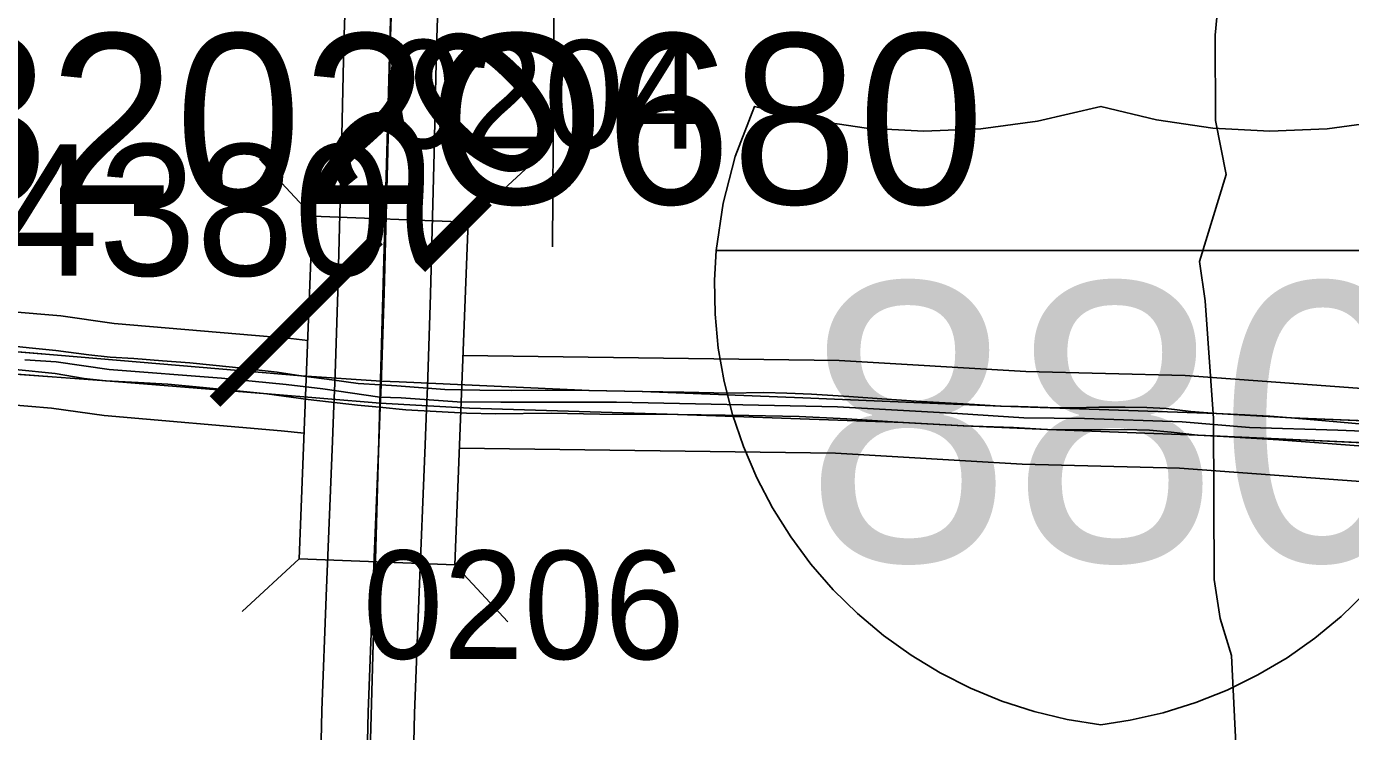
# Model space of a CAD drawing. Extents: x -132.8 to -73.3, y -60 to -26.
# Drawn here: x -117.702 to -116.846, y -33.238 to -32.782 of the extents above; entities that cross this region are included whole.
import ezdxf

# ---------------------------------------------------------------- set-up
doc = ezdxf.new("R2010")
doc.units = 0
for name, color, linetype in [('tdCoDirctArrow', 7, 'Continuous'), ('tdCoDivCarto', 7, 'Continuous'), ('tdCoHydroRiver', 7, 'Continuous'), ('tdCoInt', 7, 'Continuous'), ('tdCoIntCL', 7, 'Continuous'), ('tdCoIntRte', 7, 'Continuous'), ('tdCoPrimary', 7, 'Continuous'), ('tdCoSecRdNmbr', 7, 'Continuous'), ('tdCoSecRteBand', 7, 'Continuous'), ('tdCoSecRteCL', 7, 'Continuous'), ('tdCoSectLine', 7, 'Continuous'), ('tdCoShieldInt', 7, 'Continuous'), ('tdCoStrucNonDivPri', 7, 'Continuous'), ('tdCoStrucPriMaintName', 7, 'Continuous'), ('tdCoStrucSecFHWANum', 7, 'Continuous'), ('tdCoSurfGravel', 7, 'Continuous'), ('tdStHwyIntRefPost1', 7, 'Continuous'), ('tdStHwyIntRefPost5', 7, 'Continuous')]:
    doc.layers.add(name, color=color, linetype=linetype)

msp = doc.modelspace()

# ---------------------------------------------------------------- linework, layer by layer
at = {"layer": 'tdCoDirctArrow'}
msp.add_lwpolyline([(-117.36208, -32.9243), (-117.36005, -32.61998)], dxfattribs=at)
at = {"layer": 'tdCoDivCarto'}
for p, q in [((-117.68221, -32.99435), (-117.79738, -32.98476)), ((-117.5244, -33.00778), (-117.68221, -32.99435)), ((-117.79747, -33.00001), (-117.68563, -33.00843)), ((-117.68563, -33.00843), (-117.65062, -33.01105)), ((-117.65062, -33.01105), (-117.54635, -33.01934)), ((-117.4728, -33.01118), (-117.5244, -33.00778)), ((-117.46125, -33.01171), (-117.4728, -33.01118)), ((-117.3382, -33.01722), (-117.46125, -33.01171)), ((-117.54635, -33.01934), (-117.47335, -33.0254)), ((-117.30367, -33.01791), (-117.3382, -33.01722)), ((-117.20004, -33.02197), (-117.30367, -33.01791)), ((-117.47335, -33.0254), (-117.41561, -33.02868)), ((-117.41561, -33.02868), (-117.28074, -33.03269)), ((-117.07189, -33.02734), (-117.20004, -33.02197)), ((-116.93241, -33.03218), (-117.07189, -33.02734)), ((-117.28074, -33.03269), (-117.13505, -33.03798)), ((-117.13505, -33.03798), (-117.09592, -33.04006)), ((-116.91055, -33.0334), (-116.93241, -33.03218)), ((-116.88404, -33.03488), (-116.91055, -33.0334)), ((-116.76582, -33.03973), (-116.88404, -33.03488)), ((-117.09592, -33.04006), (-117.04183, -33.04236)), ((-117.04183, -33.04236), (-116.94447, -33.04604)), ((-116.94447, -33.04604), (-116.73067, -33.05597))]:
    msp.add_line(p, q, dxfattribs=at)
for points in [[(-116.91055, -33.0334), (-116.93241, -33.03218), (-117.07189, -33.02734), (-117.20004, -33.02197), (-117.30367, -33.01791), (-117.3382, -33.01722), (-117.46125, -33.01171), (-117.4728, -33.01118), (-117.5244, -33.00778), (-117.68221, -32.99435), (-117.79738, -32.98476)], [(-116.91055, -33.0334), (-116.93241, -33.03218), (-117.07189, -33.02734), (-117.20004, -33.02197), (-117.30367, -33.01791), (-117.3382, -33.01722), (-117.46125, -33.01171), (-117.4728, -33.01118), (-117.5244, -33.00778), (-117.68221, -32.99435), (-117.79738, -32.98476)], [(-116.91055, -33.0334), (-116.93241, -33.03218), (-117.07189, -33.02734), (-117.20004, -33.02197), (-117.30367, -33.01791), (-117.3382, -33.01722), (-117.46125, -33.01171), (-117.4728, -33.01118), (-117.5244, -33.00778), (-117.68221, -32.99435), (-117.79738, -32.98476)], [(-117.79747, -33.00001), (-117.68563, -33.00843), (-117.65062, -33.01105), (-117.54635, -33.01934), (-117.47335, -33.0254), (-117.41561, -33.02868), (-117.28074, -33.03269), (-117.13505, -33.03798), (-117.09592, -33.04006), (-117.04183, -33.04236), (-116.94447, -33.04604), (-116.73067, -33.05597), (-116.5577, -33.06102)], [(-117.79747, -33.00001), (-117.68563, -33.00843), (-117.65062, -33.01105), (-117.54635, -33.01934), (-117.47335, -33.0254), (-117.41561, -33.02868), (-117.28074, -33.03269), (-117.13505, -33.03798), (-117.09592, -33.04006), (-117.04183, -33.04236), (-116.94447, -33.04604), (-116.73067, -33.05597), (-116.5338, -33.06172), (-116.49907, -33.06324), (-116.41162, -33.06326), (-116.38839, -33.06267)], [(-117.79747, -33.00001), (-117.68563, -33.00843), (-117.65062, -33.01105), (-117.54635, -33.01934), (-117.47335, -33.0254), (-117.41561, -33.02868), (-117.28074, -33.03269), (-117.13505, -33.03798), (-117.09592, -33.04006), (-117.04183, -33.04236), (-116.94447, -33.04604), (-116.73067, -33.05597), (-116.5338, -33.06172), (-116.49907, -33.06324), (-116.41162, -33.06326), (-116.38839, -33.06267)], [(-116.76582, -33.03973), (-116.88404, -33.03488), (-116.91055, -33.0334)], [(-116.76582, -33.03973), (-116.88404, -33.03488), (-116.91055, -33.0334)], [(-116.76582, -33.03973), (-116.88404, -33.03488), (-116.91055, -33.0334)]]:
    msp.add_lwpolyline(points, dxfattribs=at)
at = {"layer": 'tdCoHydroRiver'}
msp.add_lwpolyline([(-116.91972, -33.25021), (-116.9228, -33.18861), (-116.93005, -33.16475), (-116.9341, -33.1394), (-116.93444, -33.03529), (-116.93991, -32.95931), (-116.94357, -32.93385), (-116.92626, -32.8775), (-116.93321, -32.84259), (-116.93329, -32.78734), (-116.92665, -32.71649), (-116.90171, -32.66981), (-116.90529, -32.62709), (-116.94945, -32.5091), (-116.95431, -32.45529), (-116.95218, -32.37658)], dxfattribs=at)
at = {"layer": 'tdCoInt'}
for points in [[(-117.74445, -32.96354), (-117.67992, -32.96888), (-117.6455, -32.9738), (-117.53112, -32.98359), (-117.52031, -32.98477)], [(-117.41987, -32.99455), (-117.17661, -32.99779), (-117.05589, -33.00496), (-116.95283, -33.00761), (-116.79742, -33.01904), (-116.69551, -33.02224), (-116.54911, -33.02231), (-116.39326, -33.02683), (-116.34774, -33.02938), (-116.02905, -33.01476), (-115.70439, -33.0053), (-115.66964, -33.00369), (-115.63779, -33.0059), (-115.5188, -33.00528), (-115.47442, -33.00765), (-115.46211, -33.00906), (-115.46526, -33.00887), (-115.38749, -33.00952), (-115.33606, -33.01154), (-115.2103, -33.02397), (-115.03692, -33.03673), (-114.86162, -33.05762), (-114.648, -33.07488), (-114.57535, -33.08195)], [(-117.7475, -33.02351), (-117.68611, -33.02861), (-117.65203, -33.03347), (-117.53742, -33.04326), (-117.52263, -33.04488)], [(-117.42218, -33.05453), (-117.17886, -33.05776), (-117.05819, -33.06494), (-116.95639, -33.06752), (-116.80126, -33.07892), (-116.69571, -33.08224), (-116.55029, -33.0823), (-116.3958, -33.08678), (-116.34803, -33.08946), (-116.02671, -33.07471), (-115.70224, -33.06526), (-115.67033, -33.06379), (-115.639, -33.06596), (-115.52052, -33.06527), (-115.47944, -33.06747), (-115.34053, -33.07141), (-115.21512, -33.08377), (-115.04272, -33.09646), (-114.86768, -33.11732), (-114.65333, -33.13464), (-114.57737, -33.14204)]]:
    msp.add_lwpolyline(points, dxfattribs=at)
at = {"layer": 'tdCoIntCL'}
msp.add_lwpolyline([(-117.70324, -32.99744), (-117.68302, -32.99874), (-117.64876, -33.00364), (-117.57602, -33.00918), (-117.53427, -33.01342), (-117.51046, -33.01603), (-117.47358, -33.0215), (-117.45989, -33.0219), (-117.42369, -33.02451), (-117.39531, -33.02484), (-117.32061, -33.02484), (-117.17773, -33.02777), (-117.1001, -33.03202), (-117.05704, -33.03495), (-117.01789, -33.03528), (-116.95461, -33.03756), (-116.91123, -33.04115), (-116.85402, -33.04292), (-116.80022, -33.04501), (-116.7668, -33.04606), (-116.76004, -33.04659)], dxfattribs=at)
at = {"layer": 'tdCoIntRte'}
for points in [[(-116.83773, -33.03908), (-116.86927, -33.03609), (-116.88442, -33.03488), (-116.89804, -33.03379), (-116.91076, -33.03306), (-116.91415, -33.03287), (-116.93279, -33.03218), (-116.94913, -33.0308), (-116.96501, -33.02895), (-116.97767, -33.02826), (-116.99148, -33.02803), (-117.00852, -33.02803), (-117.02486, -33.02849), (-117.04166, -33.02826), (-117.06076, -33.02757), (-117.07227, -33.02734), (-117.09253, -33.02596), (-117.1236, -33.02435), (-117.14892, -33.02251), (-117.17032, -33.02113), (-117.19449, -33.01952), (-117.21037, -33.01883), (-117.22533, -33.0186), (-117.24789, -33.01883), (-117.27712, -33.01837), (-117.30405, -33.01791), (-117.33857, -33.01722), (-117.36504, -33.01699), (-117.38829, -33.01722), (-117.40901, -33.01699), (-117.43156, -33.01652), (-117.46263, -33.01422), (-117.47327, -33.01354), (-117.48772, -33.01261), (-117.50475, -33.01031), (-117.52478, -33.00778), (-117.53997, -33.00525), (-117.56897, -33.00202), (-117.59659, -32.99926), (-117.61431, -32.99811), (-117.63273, -32.9965), (-117.64815, -32.99558), (-117.66196, -32.9942), (-117.68313, -32.99144), (-117.7004, -32.9896), (-117.71674, -32.98798)], [(-116.83773, -33.03908), (-116.86927, -33.03609), (-116.88442, -33.03488), (-116.89804, -33.03379), (-116.91076, -33.03306), (-116.91415, -33.03287), (-116.93279, -33.03218), (-116.94913, -33.0308), (-116.96501, -33.02895), (-116.97767, -33.02826), (-116.99148, -33.02803), (-117.00852, -33.02803), (-117.02486, -33.02849), (-117.04166, -33.02826), (-117.06076, -33.02757), (-117.07227, -33.02734), (-117.09253, -33.02596), (-117.1236, -33.02435), (-117.14892, -33.02251), (-117.17032, -33.02113), (-117.19449, -33.01952), (-117.21037, -33.01883), (-117.22533, -33.0186), (-117.24789, -33.01883), (-117.27712, -33.01837), (-117.30405, -33.01791), (-117.33857, -33.01722), (-117.36504, -33.01699), (-117.38829, -33.01722), (-117.40901, -33.01699), (-117.43156, -33.01652), (-117.46263, -33.01422), (-117.47327, -33.01354), (-117.48772, -33.01261), (-117.50475, -33.01031), (-117.52478, -33.00778), (-117.53997, -33.00525), (-117.56897, -33.00202), (-117.59659, -32.99926), (-117.61431, -32.99811), (-117.63273, -32.9965), (-117.64815, -32.99558), (-117.66196, -32.9942), (-117.68313, -32.99144), (-117.7004, -32.9896), (-117.71674, -32.98798)], [(-117.70923, -33.00369), (-117.68368, -33.00622), (-117.66481, -33.00944), (-117.651, -33.01105), (-117.63005, -33.01198), (-117.61072, -33.01313), (-117.58793, -33.0152), (-117.54673, -33.01934), (-117.52003, -33.02302), (-117.48804, -33.02671), (-117.47383, -33.02806), (-117.45674, -33.0297), (-117.41761, -33.03177), (-117.39874, -33.03223), (-117.36283, -33.03177), (-117.3313, -33.03246), (-117.28112, -33.03269), (-117.23509, -33.03338), (-117.2024, -33.03407), (-117.17156, -33.03545), (-117.13543, -33.03798), (-117.0963, -33.04006), (-117.06384, -33.04121), (-117.04221, -33.04236), (-117.01735, -33.04259), (-116.99203, -33.04236), (-116.97592, -33.04282), (-116.96188, -33.0442), (-116.94485, -33.04604), (-116.92805, -33.04696), (-116.89214, -33.04903), (-116.82908, -33.05387)], [(-117.70923, -33.00369), (-117.68368, -33.00622), (-117.66481, -33.00944), (-117.651, -33.01105), (-117.63005, -33.01198), (-117.61072, -33.01313), (-117.58793, -33.0152), (-117.54673, -33.01934), (-117.52003, -33.02302), (-117.48804, -33.02671), (-117.47383, -33.02806), (-117.45674, -33.0297), (-117.41761, -33.03177), (-117.39874, -33.03223), (-117.36283, -33.03177), (-117.3313, -33.03246), (-117.28112, -33.03269), (-117.23509, -33.03338), (-117.2024, -33.03407), (-117.17156, -33.03545), (-117.13543, -33.03798), (-117.0963, -33.04006), (-117.06384, -33.04121), (-117.04221, -33.04236), (-117.01735, -33.04259), (-116.99203, -33.04236), (-116.97592, -33.04282), (-116.96188, -33.0442), (-116.94485, -33.04604), (-116.92805, -33.04696), (-116.89214, -33.04903), (-116.82908, -33.05387)]]:
    msp.add_lwpolyline(points, dxfattribs=at)
at = {"layer": 'tdCoPrimary'}
for points in [[(-116.91055, -33.0334), (-116.93241, -33.03218), (-117.07189, -33.02734), (-117.20004, -33.02197), (-117.30367, -33.01791), (-117.3382, -33.01722), (-117.46125, -33.01171), (-117.4728, -33.01118), (-117.5244, -33.00778), (-117.68221, -32.99435), (-117.79738, -32.98476)], [(-116.91055, -33.0334), (-116.93241, -33.03218), (-117.07189, -33.02734), (-117.20004, -33.02197), (-117.30367, -33.01791), (-117.3382, -33.01722), (-117.46125, -33.01171), (-117.4728, -33.01118), (-117.5244, -33.00778), (-117.68221, -32.99435), (-117.79738, -32.98476)], [(-116.76582, -33.03973), (-116.88404, -33.03488), (-116.91055, -33.0334), (-116.93241, -33.03218), (-117.07189, -33.02734), (-117.20004, -33.02197), (-117.30367, -33.01791), (-117.3382, -33.01722), (-117.46125, -33.01171), (-117.4728, -33.01118), (-117.5244, -33.00778), (-117.68221, -32.99435), (-117.79738, -32.98476)], [(-117.79747, -33.00001), (-117.68563, -33.00843), (-117.65062, -33.01105), (-117.54635, -33.01934), (-117.47335, -33.0254), (-117.41561, -33.02868), (-117.28074, -33.03269), (-117.13505, -33.03798), (-117.09592, -33.04006), (-117.04183, -33.04236), (-116.94447, -33.04604), (-116.73067, -33.05597), (-116.5338, -33.06172), (-116.49907, -33.06324), (-116.41162, -33.06326), (-116.38839, -33.06267)], [(-117.79747, -33.00001), (-117.68563, -33.00843), (-117.65062, -33.01105), (-117.54635, -33.01934), (-117.47335, -33.0254), (-117.41561, -33.02868), (-117.28074, -33.03269), (-117.13505, -33.03798), (-117.09592, -33.04006), (-117.04183, -33.04236), (-116.94447, -33.04604), (-116.73067, -33.05597), (-116.5338, -33.06172), (-116.49907, -33.06324), (-116.41162, -33.06326), (-116.38839, -33.06267)], [(-117.79747, -33.00001), (-117.68563, -33.00843), (-117.65062, -33.01105), (-117.54635, -33.01934), (-117.47335, -33.0254), (-117.41561, -33.02868), (-117.28074, -33.03269), (-117.13505, -33.03798), (-117.09592, -33.04006), (-117.04183, -33.04236), (-116.94447, -33.04604), (-116.73067, -33.05597), (-116.5338, -33.06172), (-116.49907, -33.06324), (-116.41162, -33.06326), (-116.38839, -33.06267), (-116.19486, -33.05782), (-116.1947, -33.05781), (-116.06049, -33.05393), (-116.02729, -33.05318)], [(-116.76582, -33.03973), (-116.88404, -33.03488), (-116.91055, -33.0334)], [(-116.76582, -33.03973), (-116.88404, -33.03488), (-116.91055, -33.0334)]]:
    msp.add_lwpolyline(points, dxfattribs=at)
at = {"layer": 'tdCoSecRteBand'}
for points in [[(-117.51204, -33.2621), (-117.51127, -33.22463), (-117.51126, -33.22438), (-117.51125, -33.22412), (-117.50845, -33.15041), (-117.50845, -33.15037), (-117.50845, -33.15032), (-117.50433, -33.05002), (-117.50343, -33.02691), (-117.50287, -33.01238), (-117.50239, -32.99988), (-117.50093, -32.95323), (-117.49848, -32.86165), (-117.49689, -32.79391), (-117.49689, -32.79377), (-117.49688, -32.79364), (-117.49458, -32.72302)], [(-117.43459, -32.7246), (-117.43691, -32.79546), (-117.4385, -32.86311), (-117.4385, -32.86315), (-117.4385, -32.8632), (-117.44095, -32.9549), (-117.44096, -32.95497), (-117.44096, -32.95503), (-117.44242, -33.00187), (-117.44243, -33.00198), (-117.44243, -33.00209), (-117.44292, -33.0147), (-117.44348, -33.02922), (-117.44437, -33.05238), (-117.44437, -33.05241), (-117.44437, -33.05245), (-117.4485, -33.15274), (-117.45128, -33.22614), (-117.45205, -33.26322)]]:
    msp.add_lwpolyline(points, dxfattribs=at)
at = {"layer": 'tdCoSecRteCL'}
msp.add_lwpolyline([(-117.48205, -33.26272), (-117.48127, -33.22526), (-117.47848, -33.15155), (-117.47435, -33.05122), (-117.47346, -33.02806), (-117.4729, -33.01354), (-117.47241, -33.00093), (-117.47094, -32.9541), (-117.46849, -32.8624), (-117.4669, -32.79462), (-117.46458, -32.72362), (-117.46429, -32.68591), (-117.46385, -32.67728), (-117.46147, -32.60805), (-117.45927, -32.58802), (-117.45474, -32.57164), (-117.45113, -32.56392), (-117.44535, -32.55316), (-117.43533, -32.53856), (-117.42479, -32.5279), (-117.41399, -32.51946), (-117.39605, -32.51074), (-117.37982, -32.50424), (-117.37202, -32.50303)], dxfattribs=at)
at = {"layer": 'tdCoSectLine'}
msp.add_lwpolyline([(-117.48664, -33.49144), (-117.45889, -32.49812)], dxfattribs=at)
at = {"layer": 'tdCoShieldInt'}
msp.add_line((-117.25548, -32.92674), (-116.7589, -32.92674), dxfattribs=at)
for points in [[(-116.8361, -33.14813), (-116.85192, -33.1634), (-116.86887, -33.17739), (-116.88686, -33.19003), (-116.90578, -33.20123), (-116.92551, -33.21094), (-116.94593, -33.21908), (-116.96692, -33.22562), (-116.98835, -33.23051), (-117.00728, -33.23341), (-117.029, -33.22997), (-117.05038, -33.22487), (-117.0713, -33.21812), (-117.09164, -33.20977), (-117.11127, -33.19987), (-117.13008, -33.18848), (-117.14794, -33.17566), (-117.16475, -33.16149), (-117.18042, -33.14607), (-117.19484, -33.12947), (-117.20793, -33.11181), (-117.21962, -33.09319), (-117.22982, -33.07371), (-117.23849, -33.05351), (-117.24556, -33.03269), (-117.25099, -33.01139), (-117.25476, -32.98973), (-117.25684, -32.96784), (-117.25721, -32.94586), (-117.25615, -32.92674), (-117.25168, -32.89598), (-117.24386, -32.86589), (-117.23125, -32.83341), (-117.19534, -32.8421), (-117.15879, -32.84744), (-117.1219, -32.84939), (-117.08499, -32.84793), (-117.04837, -32.84307), (-117.00728, -32.83341), (-116.97138, -32.8421), (-116.93482, -32.84744), (-116.89793, -32.84939), (-116.86102, -32.84793), (-116.8244, -32.84307)], [(-116.8361, -33.14813), (-116.85192, -33.1634), (-116.86887, -33.17739), (-116.88686, -33.19003), (-116.90578, -33.20123), (-116.92551, -33.21094), (-116.94593, -33.21908), (-116.96692, -33.22562), (-116.98835, -33.23051), (-117.00728, -33.23341), (-117.029, -33.22997), (-117.05038, -33.22487), (-117.0713, -33.21812), (-117.09164, -33.20977), (-117.11127, -33.19987), (-117.13008, -33.18848), (-117.14794, -33.17566), (-117.16475, -33.16149), (-117.18042, -33.14607), (-117.19484, -33.12947), (-117.20793, -33.11181), (-117.21962, -33.09319), (-117.22982, -33.07371), (-117.23849, -33.05351), (-117.24556, -33.03269), (-117.25099, -33.01139), (-117.25476, -32.98973), (-117.25684, -32.96784), (-117.25721, -32.94586), (-117.25615, -32.92674), (-116.75841, -32.92674)]]:
    msp.add_lwpolyline(points, dxfattribs=at)
msp.add_lwpolyline([(-116.75841, -32.92674), (-117.25615, -32.92674), (-117.25168, -32.89598), (-117.24386, -32.86589), (-117.23125, -32.83341), (-117.19534, -32.8421), (-117.15879, -32.84744), (-117.1219, -32.84939), (-117.08499, -32.84793), (-117.04837, -32.84307), (-117.00728, -32.83341), (-116.97138, -32.8421), (-116.93482, -32.84744), (-116.89793, -32.84939), (-116.86102, -32.84793), (-116.8244, -32.84307), (-116.78839, -32.83485), (-116.78331, -32.83341), (-116.77186, -32.86231), (-116.76365, -32.89229)], close=True, dxfattribs=at)
at = {"layer": 'tdCoStrucNonDivPri'}
for p, q in [((-117.51721, -32.90447), (-117.55146, -32.86747)), ((-117.41655, -32.90835), (-117.37955, -32.8741)), ((-117.52576, -33.12601), (-117.51721, -32.90447)), ((-117.51721, -32.90447), (-117.41655, -32.90835)), ((-117.41655, -32.90835), (-117.42509, -33.12989)), ((-117.52576, -33.12601), (-117.56275, -33.16024)), ((-117.42509, -33.12989), (-117.52576, -33.12601)), ((-117.42509, -33.12989), (-117.42509, -33.12989)), ((-117.42509, -33.12989), (-117.39084, -33.16687))]:
    msp.add_line(p, q, dxfattribs=at)
at = {"layer": 'tdCoSurfGravel'}
msp.add_lwpolyline([(-117.48205, -33.26272), (-117.48127, -33.22526), (-117.47848, -33.15155), (-117.47435, -33.05122), (-117.47346, -33.02806), (-117.4729, -33.01354), (-117.47241, -33.00093), (-117.47094, -32.9541), (-117.46849, -32.8624), (-117.4669, -32.79462), (-117.46458, -32.72362), (-117.46429, -32.68591), (-117.46385, -32.67728), (-117.46147, -32.60805), (-117.45927, -32.58802), (-117.45474, -32.57164), (-117.45113, -32.56392), (-117.44535, -32.55316), (-117.43533, -32.53856), (-117.42479, -32.5279), (-117.41399, -32.51946), (-117.39605, -32.51074), (-117.37982, -32.50424), (-117.37202, -32.50303)], dxfattribs=at)

# ---------------------------------------------------------------- texts
at = {"layer": 'tdCoSecRdNmbr'}
for s, p in [('0204', (-117.4718, -32.86046)), ('0206', (-117.48477, -33.1907))]:
    msp.add_text(s, height=0.07, rotation=359.91186, dxfattribs=at).set_placement(p)
at = {"layer": 'tdCoShieldInt'}
msp.add_text('880', height=0.18, dxfattribs=at).set_placement((-117.19882, -33.12753))
at = {"layer": 'tdCoStrucPriMaintName'}
msp.add_text('78202O680', height=0.11, dxfattribs=at).set_placement((-117.85146, -32.89652))
msp.add_text('78202O680', height=0.11, dxfattribs=at).set_placement((-117.85146, -32.89652))
msp.add_text('78202O680', height=0.11, dxfattribs=at).set_placement((-117.85146, -32.89652))
at = {"layer": 'tdCoStrucSecFHWANum'}
msp.add_text('44380', height=0.085, dxfattribs=at).set_placement((-117.78212, -32.94291))
at = {"layer": 'tdStHwyIntRefPost1'}
msp.add_text('‒‒20', height=0.1, rotation=45, dxfattribs=at).set_placement((-117.55428, -33.0504))
at = {"layer": 'tdStHwyIntRefPost5'}
msp.add_text('‒‒20', height=0.1, rotation=45, dxfattribs=at).set_placement((-117.55428, -33.0504))

doc.saveas('drawing.dxf')
